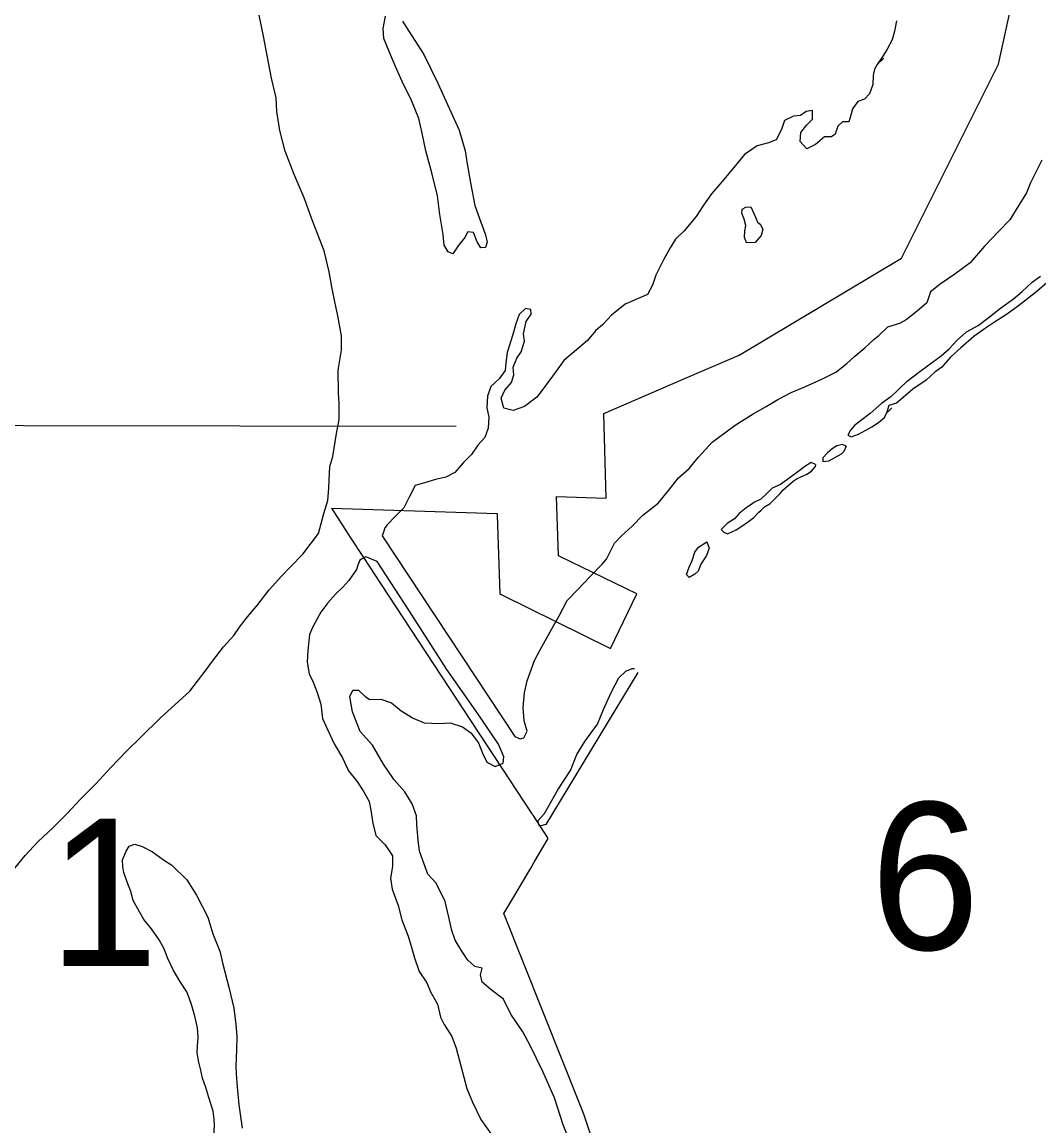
# Model space of a CAD drawing. Extents: x 1127717 to 1741049, y 2026793 to 2244711.
# Drawn here: x 1243058 to 1244517, y 2129798 to 2131381 of the extents above; entities that cross this region are included whole.
import ezdxf

# ---------------------------------------------------------------- set-up
doc = ezdxf.new("R2010")
doc.units = 0
for name, color, linetype in [('4', 7, 'Continuous'), ('5', 7, 'Continuous'), ('6', 7, 'Continuous'), ('9', 7, 'Continuous')]:
    doc.layers.add(name, color=color, linetype=linetype)

msp = doc.modelspace()

# ---------------------------------------------------------------- linework, layer by layer
at = {"layer": '4'}
msp.add_lwpolyline([(1242119.9, 2130803.4), (1242438.6, 2130803.7), (1243680.8, 2130801.5)], dxfattribs=at)
at = {"layer": '6'}
for points in [[(1243763.5, 2130126.7), (1243783.5, 2130160.5), (1243787.8, 2130167.8), (1243793, 2130176.6), (1243813, 2130210.5), (1243812.6, 2130211.2), (1243791.1, 2130243.9), (1243790.5, 2130244.8), (1243789.9, 2130245.7), (1243573, 2130575.9), (1243548.3, 2130613.5), (1243529, 2130643.1), (1243526.7, 2130646.7), (1243502.5, 2130683.9), (1243739.8, 2130676.6), (1243739.9, 2130673.7), (1243743.3, 2130561.5), (1243745.6, 2130560.4), (1243902.4, 2130482.8), (1243939.5, 2130560), (1243940.1, 2130561.4), (1243829.8, 2130614.5), (1243827.5, 2130615.6), (1243825, 2130700.7), (1243896.2, 2130698.5), (1243892.5, 2130820), (1244006.6, 2130869), (1244087, 2130903.6), (1244319.8, 2131042.3), (1244459, 2131320.5), (1244505.3, 2131532.7)], [(1243887.9, 2129743.3), (1243864.7, 2129813.5), (1243862.2, 2129819.7), (1243749.5, 2130103), (1243763.5, 2130126.7)]]:
    msp.add_lwpolyline(points, dxfattribs=at)
at = {"layer": '9'}
for points in [[(1243043.8, 2130162.6), (1243062.7, 2130186.1), (1243080.7, 2130205.5), (1243102.7, 2130226.1), (1243123.6, 2130246.6), (1243141.1, 2130266), (1243164.1, 2130288.6), (1243185, 2130311.6), (1243208.3, 2130336.2), (1243228.8, 2130355.7), (1243256.1, 2130382.9), (1243299.1, 2130421.5), (1243320.9, 2130450.1), (1243331.5, 2130464.8), (1243347, 2130485.2), (1243362.1, 2130501.6), (1243370.3, 2130513.3), (1243381.4, 2130528.1), (1243395, 2130543.9), (1243412.9, 2130566.9), (1243430.4, 2130586.3), (1243443.1, 2130599.7), (1243461.1, 2130618.1), (1243483.3, 2130647.7), (1243491.1, 2130676.4), (1243496.7, 2130695.1), (1243498.3, 2130712.6), (1243498.5, 2130724.1), (1243499.5, 2130743.7), (1243504.1, 2130758.3), (1243509.4, 2130791), (1243512.9, 2130811.1), (1243513.3, 2130834.1), (1243511.9, 2130849.6), (1243511.7, 2130881.7), (1243516.5, 2130910.8), (1243516.5, 2130931.3), (1243511.3, 2130959.8), (1243506.8, 2130979.7), (1243502.8, 2131001.6), (1243498.8, 2131023.1), (1243491.6, 2131052.9), (1243474.6, 2131096.1), (1243462.8, 2131128.8), (1243448.6, 2131162.6), (1243435.8, 2131195.8), (1243428.1, 2131225.7), (1243423.9, 2131252.6), (1243422.5, 2131272.6), (1243415.8, 2131300.5), (1243404.4, 2131360.8), (1243394.8, 2131407.1)], [(1243634.6, 2131334.7), (1243654.5, 2131293.6), (1243666.1, 2131268.3), (1243685.1, 2131226.2), (1243693.8, 2131196.4), (1243696.7, 2131177.9), (1243701.4, 2131150.5), (1243707.6, 2131118.1), (1243716.2, 2131094.3), (1243723.1, 2131075.9), (1243725.4, 2131065.5), (1243723, 2131057.9), (1243716.1, 2131057.2), (1243710.9, 2131066.1), (1243705.6, 2131079.5), (1243697.6, 2131080.3), (1243693.3, 2131072.2), (1243683.6, 2131060), (1243675.9, 2131048.8), (1243669.3, 2131051.6), (1243663.6, 2131061), (1243662.2, 2131076.5), (1243657.5, 2131104.9), (1243653.9, 2131131.9), (1243646.1, 2131164.7), (1243637.4, 2131196.6), (1243632.3, 2131221.5), (1243627.3, 2131242.9), (1243616.7, 2131268.7), (1243603.6, 2131295.9), (1243594.1, 2131317.2), (1243584.6, 2131339), (1243577.1, 2131357.4), (1243576.3, 2131371.9), (1243579.4, 2131389.5)], [(1243604, 2131382.5), (1243608.7, 2131374.6)], [(1244312.4, 2131382.7), (1244309.4, 2131368.1), (1244306.2, 2131355.5), (1244299.1, 2131342.2), (1244293.9, 2131333.6), (1244284.7, 2131320.1)], [(1243608.7, 2131374.6), (1243634.6, 2131334.7)], [(1244294.4, 2131329.3), (1244284.7, 2131320.1), (1244280.9, 2131313.5), (1244279.1, 2131304.4), (1244278.4, 2131291.4), (1244273.7, 2131278.2), (1244266.4, 2131270.6), (1244257, 2131267.3), (1244249.3, 2131256.6), (1244247, 2131247.6), (1244244.2, 2131238), (1244234.8, 2131237.8), (1244228.4, 2131231.6), (1244224.7, 2131220.5), (1244219.3, 2131216.4), (1244209.3, 2131216.6), (1244196.1, 2131205.3), (1244183.8, 2131199.5), (1244174.5, 2131209.8), (1244175.2, 2131222.8), (1244184, 2131233.6), (1244192.2, 2131241.8), (1244191.9, 2131254.3), (1244183, 2131252.6), (1244174.7, 2131246.9), (1244164.7, 2131246.1), (1244151.9, 2131239.8), (1244147.7, 2131227.2), (1244140.1, 2131212), (1244128.7, 2131207.7), (1244112.8, 2131203.8), (1244094.6, 2131190.9), (1244076.7, 2131169.4), (1244062.1, 2131152.1), (1244047.1, 2131134.7), (1244035.5, 2131118.4), (1244024.9, 2131102.1), (1244007.9, 2131081.7), (1243995.7, 2131069.9), (1243987.6, 2131057.2), (1243978.5, 2131039.9), (1243967.5, 2131018.1), (1243962.4, 2131004), (1243955.2, 2130990.3), (1243945.3, 2130986.1), (1243923.1, 2130976.5), (1243903.5, 2130961), (1243891.4, 2130947.2), (1243880.6, 2130938.5), (1243869.5, 2130924.2), (1243847.5, 2130905.6), (1243835.2, 2130895.8), (1243824.1, 2130880.6), (1243807.2, 2130857.1), (1243796.5, 2130843.4), (1243778.9, 2130829.9), (1243762.6, 2130824), (1243749.5, 2130827.2), (1243745.2, 2130841.6), (1243750.9, 2130853.3), (1243760.1, 2130864), (1243763.4, 2130875.1), (1243762.6, 2130886.1), (1243767.8, 2130899.2), (1243774, 2130908.4), (1243778.7, 2130923.5), (1243777.4, 2130934), (1243781.5, 2130951.6), (1243788.7, 2130962.3), (1243788.1, 2130968.8), (1243780.5, 2130970.1), (1243771.3, 2130961.9), (1243766.6, 2130948.3), (1243762, 2130933.2), (1243754.1, 2130907.4), (1243752, 2130892.4), (1243751.2, 2130881.3), (1243742.5, 2130869.6), (1243730.8, 2130858.3), (1243725.7, 2130844.7), (1243725.1, 2130828.1), (1243727.9, 2130814.7), (1243726.8, 2130798.6), (1243722.1, 2130785.5), (1243711.9, 2130774.3), (1243702.7, 2130761), (1243691, 2130749.2), (1243678.9, 2130735.4), (1243666, 2130728.6), (1243651.2, 2130725.3), (1243635.3, 2130720.4), (1243621.9, 2130716.5), (1243613.8, 2130700.8), (1243605.7, 2130684.6), (1243593.5, 2130672.3), (1243581.9, 2130660), (1243578.5, 2130655.9), (1243576.6, 2130649.4), (1243574.7, 2130644.3)], [(1244520.9, 2131182.9), (1244504.8, 2131150.4), (1244498.8, 2131136.2), (1244487.8, 2131118.4), (1244474.9, 2131097.4), (1244459.4, 2131081), (1244438.6, 2131059.8), (1244418.3, 2131035.7), (1244396.3, 2131019.5), (1244375.3, 2131005.4), (1244361.1, 2130994), (1244356.1, 2130978.3), (1244341.9, 2130966.4), (1244326.3, 2130953.9), (1244317, 2130948.6), (1244299.7, 2130943.4)], [(1244110.3, 2131101.1), (1244112.9, 2131094.2), (1244117, 2131091.3), (1244120.7, 2131083.9), (1244118.4, 2131074.8), (1244109.6, 2131065.1), (1244097.2, 2131064.3), (1244094.5, 2131072.7), (1244094.8, 2131081.7), (1244096.6, 2131089.3), (1244093.9, 2131098.2), (1244090.7, 2131107.2), (1244091, 2131112.7), (1244096.4, 2131115.8), (1244103.4, 2131116)], [(1244103.4, 2131116), (1244110.3, 2131101.1)], [(1244304.1, 2130843.9), (1244327.9, 2130866.3), (1244345.9, 2130879.9), (1244364, 2130893.4), (1244376.7, 2130902.3), (1244387.9, 2130912.6), (1244399.5, 2130925), (1244412.7, 2130936.9), (1244429.4, 2130945.9), (1244443.6, 2130956.3), (1244461.6, 2130970.9), (1244480.2, 2130984.4), (1244492.9, 2130994.8), (1244507, 2131008.2), (1244519.2, 2131016.6)], [(1244530.9, 2131009.4), (1244511.4, 2130992.8), (1244487.5, 2130974.1), (1244470.4, 2130961.6), (1244453.2, 2130950.6), (1244440, 2130942.2), (1244423.4, 2130930.2), (1244404.9, 2130914.1), (1244389.8, 2130900.7), (1244377.7, 2130886.3), (1244367.4, 2130879), (1244354.8, 2130867.6), (1244335.7, 2130854.5), (1244322.1, 2130842.6), (1244312.3, 2130834.8), (1244301.4, 2130831), (1244298.2, 2130820.2)], [(1243574.7, 2130644.3), (1243764.8, 2130356.4), (1243772.9, 2130353.1), (1243777.8, 2130354.7), (1243782.6, 2130364.4), (1243778.2, 2130379.3), (1243776.8, 2130398.3), (1243778.8, 2130419.4), (1243782.8, 2130436.5), (1243793.1, 2130465.8), (1243801.2, 2130481), (1243818, 2130510.9), (1243828.5, 2130529.7), (1243840, 2130551.5), (1243855.6, 2130567.4), (1243872.6, 2130585.8), (1243890.1, 2130603.7), (1243896.4, 2130610.9), (1243907.9, 2130633.7), (1243917.6, 2130643.9), (1243933.2, 2130658.3), (1243948.8, 2130674.2), (1243970.4, 2130691.3), (1243984, 2130707.6), (1243999.9, 2130727.5), (1244015.1, 2130740.9), (1244028.7, 2130757.2), (1244048.1, 2130778.7), (1244066.3, 2130792.2), (1244081, 2130803), (1244107, 2130819.2), (1244125.3, 2130829.6), (1244142.5, 2130840), (1244161.2, 2130850), (1244182, 2130858.5), (1244206.1, 2130869.6), (1244225.4, 2130879.1), (1244241.1, 2130891.4), (1244252.8, 2130902.2), (1244267, 2130914.1), (1244280.6, 2130926.4), (1244287, 2130931.6), (1244299.7, 2130943.4)], [(1244304.1, 2130843.9), (1244290.8, 2130834), (1244274.7, 2130819.6), (1244261, 2130809.3), (1244252.2, 2130802.6), (1244246.3, 2130795.9), (1244242.5, 2130788.8), (1244247.6, 2130786.5), (1244257.9, 2130790.2), (1244268.3, 2130796), (1244277.2, 2130800.7), (1244286.5, 2130806.9), (1244295.3, 2130814.1), (1244298.2, 2130820.2), (1244306, 2130827.9)], [(1244240.4, 2130772.8), (1244234.9, 2130775.1), (1244226.9, 2130773.4), (1244220, 2130769.3), (1244213.7, 2130763.6), (1244206.9, 2130756.4), (1244207, 2130750.9), (1244215.4, 2130752.1), (1244225.8, 2130757.4), (1244233.7, 2130762.1), (1244237.1, 2130765.2)], [(1244240.4, 2130772.8), (1244237.1, 2130765.2)], [(1244196.1, 2130746.7), (1244190.1, 2130749.5), (1244181.2, 2130743.8), (1244172.9, 2130737.6), (1244160.1, 2130727.8), (1244145.9, 2130718), (1244134, 2130712.7), (1244126.7, 2130705), (1244118, 2130696.8), (1244108.6, 2130692.5), (1244096.3, 2130684.2), (1244087, 2130676.5), (1244080.2, 2130668.8), (1244069.4, 2130662.1), (1244061.1, 2130653.4), (1244064.7, 2130649.4), (1244070.2, 2130647.1), (1244082.6, 2130652.9), (1244091.9, 2130659.1), (1244100.3, 2130664.8), (1244107.6, 2130670.5), (1244114.4, 2130677.7), (1244118.3, 2130681.2), (1244123.2, 2130685.9), (1244131.1, 2130690.6), (1244138.9, 2130698.3), (1244145.7, 2130704.9), (1244149.6, 2130710), (1244164.2, 2130722.9), (1244170.1, 2130726.5), (1244177.6, 2130729.7), (1244184, 2130732.9), (1244190.4, 2130737), (1244195.7, 2130743.2)], [(1244196.1, 2130746.7), (1244195.7, 2130743.2)], [(1244040.6, 2130635.8), (1244043.8, 2130626.9), (1244040, 2130616.3), (1244031.9, 2130603.6), (1244028.1, 2130593.5), (1244023.2, 2130589.4), (1244015.3, 2130584.7), (1244011.2, 2130589.1), (1244015, 2130599.2), (1244019.3, 2130608.8), (1244023, 2130620.9), (1244028.3, 2130628)], [(1244028.3, 2130628), (1244040.6, 2130635.8)], [(1243567.6, 2130607.6), (1243551.5, 2130614.2), (1243545.1, 2130611.1), (1243542.6, 2130609.5), (1243539.8, 2130602.4), (1243538, 2130595.9), (1243526.9, 2130580.1), (1243518.1, 2130570.9), (1243507.9, 2130560.6), (1243496.7, 2130548.4), (1243487, 2130535.1), (1243481.3, 2130525.5), (1243474.6, 2130512.8), (1243470.3, 2130502.7), (1243467.9, 2130480.1), (1243467.3, 2130463), (1243470.2, 2130446.6), (1243476, 2130434.7), (1243481.3, 2130419.8), (1243486.7, 2130402.9), (1243489.2, 2130382.4), (1243493.9, 2130372), (1243506, 2130346.3), (1243518, 2130326.1), (1243526.4, 2130307.2), (1243538.3, 2130292.5), (1243548.6, 2130277.2), (1243555.9, 2130263.4), (1243558.7, 2130250.9), (1243561.2, 2130232.4), (1243565.6, 2130214.5), (1243578.9, 2130201.3), (1243589.7, 2130185.6), (1243589.6, 2130170), (1243586.5, 2130153.4)], [(1243848.3, 2129765.1), (1243834.5, 2129799.8), (1243822.1, 2129838.6), (1243805.2, 2129876.2), (1243786.9, 2129913.4), (1243776.4, 2129933.1), (1243759.4, 2129958.3), (1243748.9, 2129980), (1243731.1, 2129993.6), (1243718.3, 2130004.4), (1243715.6, 2130014.8), (1243718.3, 2130024.4), (1243707.8, 2130026.6), (1243697.6, 2130035.9), (1243688.8, 2130048.7), (1243679.5, 2130064.5), (1243674.6, 2130078.4), (1243670.2, 2130097.8), (1243665.2, 2130119.8), (1243652, 2130146.5), (1243640.3, 2130159.2), (1243634.4, 2130175.1), (1243628.5, 2130192), (1243626.6, 2130208), (1243624.6, 2130229.9), (1243623.8, 2130242.9), (1243617.9, 2130260.3), (1243607.5, 2130277.1), (1243592.1, 2130294.3), (1243576.6, 2130316.9), (1243561, 2130344.1), (1243543, 2130363.7), (1243532.4, 2130392), (1243528.4, 2130413.9), (1243532.6, 2130423), (1243540.6, 2130423.2), (1243550.3, 2130413.9), (1243556.9, 2130409.6), (1243572.9, 2130410), (1243588, 2130404.8), (1243602.2, 2130393.6), (1243619.4, 2130383), (1243635.1, 2130376.4), (1243656, 2130375.4), (1243672.5, 2130376.3), (1243690.1, 2130370.7), (1243701.8, 2130362), (1243713.1, 2130347.7), (1243718.9, 2130332.8), (1243724.7, 2130319.9), (1243736.9, 2130313.7), (1243748.2, 2130318.5), (1243749.5, 2130327.5), (1243741.6, 2130345.4), (1243712.6, 2130388.7), (1243667.7, 2130452.8), (1243613.2, 2130537.6), (1243567.6, 2130607.6)], [(1243941.3, 2130448.2), (1243809.7, 2130230.3), (1243800.3, 2130228.1), (1243798.1, 2130235.6), (1243807.4, 2130246.3), (1243826.5, 2130280.3), (1243844.8, 2130307.8), (1243854.2, 2130331), (1243865.3, 2130349.3), (1243883.6, 2130374.3), (1243892.1, 2130395.5), (1243903.5, 2130420.8), (1243914, 2130440.6), (1243924.2, 2130450.3), (1243933.1, 2130454.1), (1243936.6, 2130454.1)], [(1243333.3, 2129783.9), (1243334.5, 2129799), (1243333.8, 2129808), (1243332.5, 2129819.5), (1243326, 2129838.8), (1243321.7, 2129853.3), (1243316.9, 2129866.7), (1243314.1, 2129880.1), (1243311.8, 2129889.6), (1243309.5, 2129903), (1243309.8, 2129913.1), (1243311, 2129925.1), (1243309.7, 2129939.1), (1243306.3, 2129955.5), (1243301.4, 2129972.4), (1243298.2, 2129980.4), (1243294.5, 2129990.3), (1243284.6, 2130005.6), (1243275.2, 2130021.9), (1243266.8, 2130039.2), (1243262, 2130052.1), (1243254.7, 2130065), (1243243.9, 2130080.7), (1243233.1, 2130094), (1243226.8, 2130105.4), (1243217.5, 2130121.7), (1243214.2, 2130134.6), (1243208.3, 2130149), (1243204, 2130161.4), (1243202.8, 2130170.4), (1243202.1, 2130179.9), (1243207.8, 2130192), (1243212.1, 2130199.6), (1243220, 2130202.3), (1243230.6, 2130199.1), (1243245.2, 2130191.4), (1243261, 2130179.8), (1243273.1, 2130172), (1243294.6, 2130151), (1243308.6, 2130129.3), (1243324.8, 2130097.7), (1243331.9, 2130073.8), (1243342, 2130049), (1243346.4, 2130030.1), (1243354.7, 2129997.2), (1243361.9, 2129966.9), (1243364.9, 2129943.9), (1243366.3, 2129926.9), (1243365.8, 2129906.9), (1243364.9, 2129884.3), (1243365.2, 2129872.3), (1243366.6, 2129854.3), (1243369.2, 2129828.4), (1243374, 2129794.9)], [(1243586.5, 2130153.4), (1243588.9, 2130137.5), (1243597.9, 2130114.2), (1243602.9, 2130093.7), (1243611.9, 2130070.4), (1243617.4, 2130052.5), (1243621.2, 2130039.1), (1243627.6, 2130019.7), (1243639, 2130003.5), (1243644.3, 2129990.6), (1243654.2, 2129972.8), (1243658.6, 2129954.4), (1243663.9, 2129943.5), (1243674.8, 2129926.7), (1243680.7, 2129909.8), (1243687.8, 2129884.5), (1243696, 2129852.1), (1243704.5, 2129832.3), (1243716.1, 2129807.5), (1243732.6, 2129784.4)]]:
    msp.add_lwpolyline(points, dxfattribs=at)

# ---------------------------------------------------------------- texts
at = {"layer": '5'}
for s, p in [('6', (1244274.9, 2130051)), ('1', (1243096.6, 2130027.6))]:
    msp.add_text(s, height=211.2, dxfattribs=at).set_placement(p)

doc.saveas('drawing.dxf')
